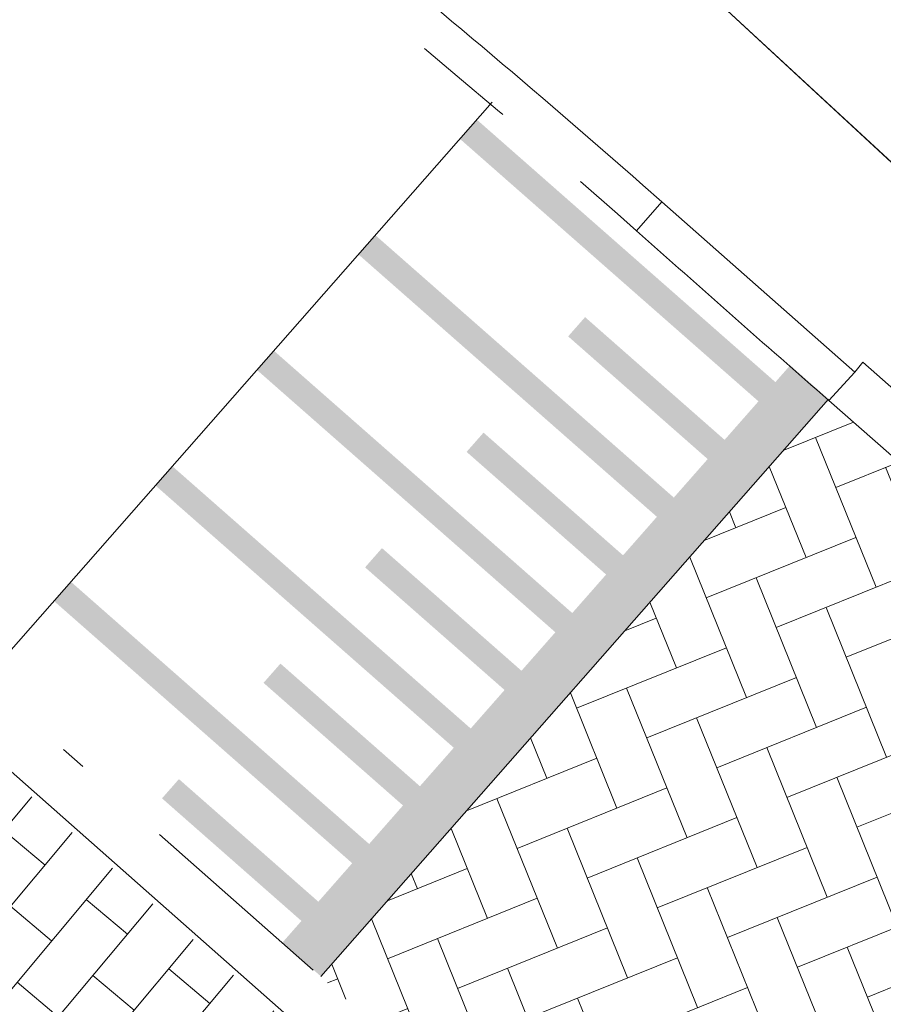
# Model space of a CAD drawing. Header units: metres. Extents: x 163628 to 168255, y 402691 to 405367.
# Tile 455 of 656: x 165511.13 to 165514.5, y 403945.23 to 403949.07. Entities that reach past the tile are written whole.
import ezdxf

# ---------------------------------------------------------------- set-up
doc = ezdxf.new("R2010")
doc.units = ezdxf.units.M
for name, pattern in [('X-CA190022.004-UO-DWM_Snelfietsroute$0$VH-GELEIDEBAND_50X200', [8, 4, -2, 0, -2]), ('X-CA190022.004-UO-DWM_Snelfietsroute$0$VH-OPSLUITBAND_150X250', [24, 16, -2, 4, -2]), ('X-CA190022.004-UO-DWM_Snelfietsroute$0$VH-TROTTOIRBAND_130-150', [15, 5, -2, 2, -2, 2, -2])]:
    doc.linetypes.add(name, pattern=pattern)
doc.layers.add('X-CA190022.004-UO-ARC_Arcering$0$N-WE-VH-VERHARDING_BETONSTRAATSTEEN-A-200 ANTRACTIET', color=251, linetype='Continuous', lineweight=18, transparency=0.5)
doc.layers.add('X-CA190022.004-UO-ARC_Arcering$0$N-WE-VH-VERHARDING_BETONSTRAATSTEENPRINT PRINTBETON-A-200 MIDDENGELEIDERS GRIJS', color=252, linetype='Continuous', lineweight=18, transparency=0.5)
for name, color, linetype, lineweight in [('X-CA190022.004-UO-DWM_Snelfietsroute$0$N-WE-VH-DREMPEL-G', 7, 'Continuous', 20), ('X-CA190022.004-UO-DWM_Snelfietsroute$0$N-WE-VH-KANTOPSLUITING_ACHTERKANTBAND-G', 7, 'Continuous', 20), ('X-CA190022.004-UO-DWM_Snelfietsroute$0$N-WE-VH-KANTOPSLUITING_ELEMENT_VERLOOPBAND_13 15 NAAR VLAK-G', 7, 'Continuous', 20), ('X-CA190022.004-UO-DWM_Snelfietsroute$0$N-WE-VH-KANTOPSLUITING_GELEIDEBAND_50X200-G', 7, 'X-CA190022.004-UO-DWM_Snelfietsroute$0$VH-GELEIDEBAND_50X200', 20), ('X-CA190022.004-UO-DWM_Snelfietsroute$0$N-WE-VH-KANTOPSLUITING_OPSLUITBAND_200X250-G', 7, 'X-CA190022.004-UO-DWM_Snelfietsroute$0$VH-OPSLUITBAND_150X250', 20), ('X-CA190022.004-UO-DWM_Snelfietsroute$0$N-WE-VH-KANTOPSLUITING_TROTTOIRBAND_130 150-G', 7, 'X-CA190022.004-UO-DWM_Snelfietsroute$0$VH-TROTTOIRBAND_130-150', 20), ('X-CA190022.004-UO-DWM_Snelfietsroute$0$N-WE-VW-MARKERING_LANGS_STREEP_DOORGETROKKEN DREMPEL_010-G', 7, 'Continuous', 20), ('X-CA190022.004-UO-KAD_Percelen$0$B-WE-KG-GRENS_PERCEEL-GV', 150, 'Continuous', 9)]:
    doc.layers.add(name, color=color, linetype=linetype, lineweight=lineweight)

msp = doc.modelspace()

# ---------------------------------------------------------------- hatches: boundary and pattern name
at = {"layer": 'X-CA190022.004-UO-ARC_Arcering$0$N-WE-VH-VERHARDING_BETONSTRAATSTEEN-A-200 ANTRACTIET'}
h = msp.add_hatch(dxfattribs=at)
h.set_pattern_fill('AVH-BSS_KEIFORMAAT_KEPER', color=256, scale=2, angle=292, pattern_type=2)
h.set_pattern_definition([(292, (0, 0), (0.27337599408, -0.11604122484), [0.63, -0.21]), (202, (0.38942, 0.15733), (0.27337599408, -0.11604122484), [0.63, -0.21])])
h.paths.add_polyline_path([(165519.2286, 403947.2379, -0.415178), (165514.9877, 403946.9655), (165514.2832, 403947.587), (165512.3036, 403945.3352), (165512.3039, 403945.3349), (165513.0223, 403944.7), (165513.7702, 403944.039, -1), (165512.4471, 403942.5392), (165511.7136, 403943.1875), (165510.9805, 403943.8354), (165508.9985, 403941.581), (165509.7298, 403940.9359, -0.41325), (165510.0013, 403936.7089)])
at = {"layer": 'X-CA190022.004-UO-ARC_Arcering$0$N-WE-VH-VERHARDING_BETONSTRAATSTEENPRINT PRINTBETON-A-200 MIDDENGELEIDERS GRIJS', "ltscale": 2}
h = msp.add_hatch(dxfattribs=at)
h.set_pattern_fill('AVH-BSS_KEIFORMAAT_HALFST', color=256, scale=2, angle=140, pattern_type=2)
h.set_pattern_definition([(140, (0, 0), (-0.29585473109, -0.02588393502), [0.21, -0.21]), (230, (0, 0), (0.16086933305, -0.13498539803), [])])
edge = h.paths.add_edge_path()
edge.add_line((165512.8766, 403944.5352), (165513.6245, 403943.8741))
edge.add_arc((165513.1086, 403943.2892), 0.78, -131.4118, 48.5882, ccw=False)
edge.add_line((165512.5927, 403942.7042), (165511.8593, 403943.3523))
edge.add_line((165511.8593, 403943.3523), (165511.1258, 403944.0006))
edge.add_line((165511.1258, 403944.0006), (165509.8145, 403945.1595))
edge.add_arc((165510.3304, 403945.7445), 0.78, 48.5882, 228.5882, ccw=False)
edge.add_line((165510.8464, 403946.3294), (165512.1582, 403945.1701))
edge.add_line((165512.1582, 403945.1701), (165512.8766, 403944.5352))

# ---------------------------------------------------------------- linework, layer by layer
at = {"layer": 'X-CA190022.004-UO-DWM_Snelfietsroute$0$N-WE-VH-DREMPEL-G', "flags": 128}
for points in [[(165510.9919, 403946.4944), (165512.9727, 403948.7475)], [(165512.3046, 403945.3364), (165514.2854, 403947.5895)]]:
    msp.add_lwpolyline(points, dxfattribs=at)
at = {"layer": 'X-CA190022.004-UO-DWM_Snelfietsroute$0$N-WE-VH-KANTOPSLUITING_ACHTERKANTBAND-G', "ltscale": 0.2, "flags": 128}
for points in [[(165506.9738, 403953.6156, 0.024626), (165509.6459, 403951.4637), (165510.9789, 403950.4944, -0.023547), (165513.5605, 403948.4246), (165513.635, 403948.3589)], [(165514.388, 403947.6946), (165514.4192, 403947.7338), (165515.1201, 403947.1154, 0.415178), (165519.0782, 403947.3697, 0.415178)]]:
    msp.add_lwpolyline(points, format="xyb", dxfattribs=at)
msp.add_lwpolyline([(165512.8898, 403944.5502), (165513.6378, 403943.8891, -1), (165512.5794, 403942.6892), (165511.8461, 403943.3373), (165511.1126, 403943.9856), (165509.8013, 403945.1445, -1), (165510.8596, 403946.3444), (165512.1715, 403945.185)], format="xyb", close=True, dxfattribs=at)
at = {"layer": 'X-CA190022.004-UO-DWM_Snelfietsroute$0$N-WE-VH-KANTOPSLUITING_ELEMENT_VERLOOPBAND_13 15 NAAR VLAK-G', "flags": 128}
msp.add_lwpolyline([(165513.635, 403948.3589), (165514.388, 403947.6946), (165514.2869, 403947.5838, -0.002429), (165513.5358, 403948.2464)], format="xyb", close=True, dxfattribs=at)
at = {"layer": 'X-CA190022.004-UO-DWM_Snelfietsroute$0$N-WE-VH-KANTOPSLUITING_GELEIDEBAND_50X200-G', "ltscale": 0.2, "flags": 128}
msp.add_lwpolyline([(165513.0223, 403944.7), (165513.7702, 403944.039, -1), (165512.4471, 403942.5392), (165511.7136, 403943.1875), (165510.9801, 403943.8357), (165509.6688, 403944.9946, -1), (165510.9919, 403946.4944), (165512.3039, 403945.3349)], format="xyb", close=True, dxfattribs=at)
at = {"layer": 'X-CA190022.004-UO-DWM_Snelfietsroute$0$N-WE-VH-KANTOPSLUITING_OPSLUITBAND_200X250-G', "ltscale": 0.1, "flags": 128}
msp.add_lwpolyline([(165514.2869, 403947.5838), (165514.9877, 403946.9655, 0.415178), (165519.2286, 403947.2379)], format="xyb", dxfattribs=at)
at = {"layer": 'X-CA190022.004-UO-DWM_Snelfietsroute$0$N-WE-VH-KANTOPSLUITING_TROTTOIRBAND_130 150-G', "ltscale": 0.2, "flags": 128}
msp.add_lwpolyline([(165506.8741, 403953.5036, 0.024626), (165509.5577, 403951.3424), (165510.8907, 403950.3731, -0.023547), (165513.4613, 403948.3121), (165513.5358, 403948.2464)], format="xyb", dxfattribs=at)
at = {"layer": 'X-CA190022.004-UO-DWM_Snelfietsroute$0$N-WE-VW-MARKERING_LANGS_STREEP_DOORGETROKKEN DREMPEL_010-G', "flags": 128}
for points, const_width in [([(165514.12, 403947.5521), (165512.8808, 403948.6416)], 0.1), ([(165513.7237, 403947.1015), (165512.4848, 403948.1908)], 0.1), ([(165513.9218, 403947.3268), (165513.3024, 403947.8716)], 0.1), ([(165513.3275, 403946.651), (165512.0887, 403947.7401)], 0.1), ([(165512.2297, 403945.4027), (165514.2107, 403947.6552)], 0.2), ([(165513.5256, 403946.8762), (165512.9062, 403947.4209)], 0.1), ([(165512.9313, 403946.2004), (165511.6926, 403947.2894)], 0.1), ([(165513.1294, 403946.4257), (165512.5101, 403946.9703)], 0.1), ([(165512.535, 403945.7498), (165511.2966, 403946.8387)], 0.1), ([(165512.7332, 403945.9751), (165512.1139, 403946.5197)], 0.1), ([(165512.3369, 403945.5246), (165511.7178, 403946.069)], 0.1)]:
    msp.add_lwpolyline(points, dxfattribs=dict(at, const_width=const_width))
at = {"layer": 'X-CA190022.004-UO-KAD_Percelen$0$B-WE-KG-GRENS_PERCEEL-GV', "flags": 128}
for points in [[(165555.23, 404003.44), (165540.98, 403995.15), (165524.45, 403985.52), (165518.3, 403973.85), (165508.07, 403954.49), (165516.49, 403946.7), (165517, 403947.26), (165536.1, 403968.17), (165569.64, 403990.51)], [(165450.79, 403994.24), (165458.1, 403985.84), (165465.94, 403977.9), (165485.47, 403959.11), (165489.71, 403955.04), (165500.126, 403945.838), (165504.3, 403942.15), (165507.8, 403939), (165513.006, 403935.006), (165525.447, 403925.461), (165529.8, 403922.245), (165546.98, 403918.48), (165534.04, 403930.46), (165523.606, 403940.115), (165516.49, 403946.7), (165508.07, 403954.49), (165478.67, 403980.52), (165474.61, 403984.58), (165470.55, 403988.64), (165461.44, 403999.01)]]:
    msp.add_lwpolyline(points, dxfattribs=at)

doc.saveas('drawing.dxf')
